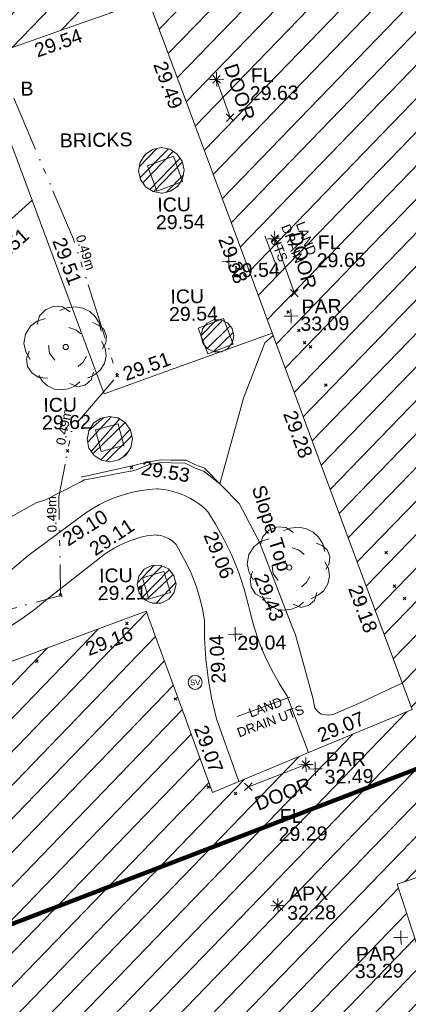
# Model space of a CAD drawing. Header units: millimetres. Extents: x -290717 to 520720, y -88450 to 287762.
# Tile 351 of 381: x 380200 to 390622, y 111402 to 137820. Entities that reach past the tile are written whole.
import ezdxf

# ---------------------------------------------------------------- set-up
doc = ezdxf.new("R2010")
doc.units = ezdxf.units.MM
for name, pattern in [('IMPORT-HIDDEN2 _3_', [4762.5, 3175, -1587.5]), ('IMPORT-UG_DRAINAGE_UNIDENTIFIED_QLB2 _2_', [2700, 1500, -300.0000000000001, 0, -250, 150, -300.0000000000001, 0, -200]), ('IMPORT-UG_ELEC_STREET LIGHTING_QLB2 _2_', [2700, 1500, -300.0000000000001, 0, -250, 150, -300.0000000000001, 0, -200])]:
    doc.linetypes.add(name, pattern=pattern)
for name, color, linetype, lineweight, true_color in [('00_TOPO_APEX_BUILDING', 7, 'Continuous', 9, 0x666666), ('00_TOPO_LEVEL_FLOOR', 7, 'Continuous', 9, 0x666666), ('00_TOPO_SERV_STOP_VALVE', 7, 'Continuous', 9, 0x666666), ('00_TOPO_TREE', 7, 'Continuous', 9, 0x666666), ('00_UAV_APEX_BUILDING', 7, 'Continuous', 9, 0x666666), ('00_UAV_BUILDING_HATCH', 7, 'Continuous', 9, 0x999999), ('00_UAV_BUILDING_OUTLINE', 5, 'Continuous', 9, 0x0000ff), ('00_UAV_CONCRETE', 9, 'Continuous', 9, 0x808080), ('00_UAV_FOOTPATH', 7, 'Continuous', 9, 0xa50000), ('00_UAV_FURN_BOLLARD', 7, 'Continuous', 9, 0xff9f7f), ('00_UAV_INT_DOOR', 7, 'Continuous', 9, 0x7f4f3f), ('00_UAV_LEVEL_FLOOR', 7, 'Continuous', 9, 0x666666), ('00_UAV_LEVEL_SPOT', 7, 'Continuous', 9, 0x666666), ('00_UAV_PARAPET', 7, 'Continuous', 9, 0x666666), ('00_UAV_SERV_IC', 5, 'Continuous', 9, 0x0000ff), ('00_UAV_SLOPE_TOP', 40, 'Continuous', 9, 0xffbf00), ('01_DTM_CONTOUR_MNR', 7, 'Continuous', 9, 0xa5a552), ('12333-PUM-2D-U-0001-C01 - Rev2_REVIT IMPORT_dwg', 7, 'Continuous', 9, 0x767676), ('A_RHA_Line', 7, 'Continuous', 9, 0x00a600), ('PUM-CHAMBER EXTENTS', 6, 'IMPORT-HIDDEN2 _3_', 9, 0xff00ff), ('PUM-ELECTRIC-SL-QLB2', 7, 'IMPORT-UG_ELEC_STREET LIGHTING_QLB2 _2_', 9, 0xff7f7f), ('PUM-UNIDENTIFIED-QLB2', 150, 'IMPORT-UG_DRAINAGE_UNIDENTIFIED_QLB2 _2_', 9, 0x007fff)]:
    doc.layers.add(name, color=color, linetype=linetype, lineweight=lineweight, true_color=true_color)
doc.layers.add('00_UAV_SURVEY_TEXT', color=7, linetype='Continuous', lineweight=9)
doc.layers.add('GEN-TEXT', color=7, linetype='Continuous', lineweight=9)
doc.styles.add('Arial_1', font='arial.ttf', dxfattribs={"height": 250})
doc.styles.add('Swis721 Lt BT', font='swissl.ttf', dxfattribs={"height": 399.9999999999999})
doc.styles.add('Swis721 Lt BT_2', font='swissl.ttf', dxfattribs={"height": 375})
pattern_1 = [(45, (-533641079.65, -725615854.3560001), (-265.1650429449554, 265.1650429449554), []), (45, (-533640902.873, -725615854.3560001), (-265.1650429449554, 265.1650429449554), [])]

# ---------------------------------------------------------------- blocks, each defined once
blk = doc.blocks.new('12333-PUM-2D-U-0001-C01 - Rev2_REVIT IMPORT_dwg_CONIFEROUS_TREE-2077251-Site Location Plan Existing')
at = {"layer": '00_TOPO_TREE', "color": 254, "true_color": 0xcccccc, "flags": 128}
for points in [[(-1889.403682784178, 1545.875740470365), (-1717.639711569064, 2118.422311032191), (-1316.857112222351, 2519.204910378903), (-744.3105416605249, 2748.223538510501), (-171.763971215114, 2690.968881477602), (343.5279423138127, 2347.440939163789)], [(-343.5279423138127, 2461.950253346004), (114.5093140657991, 2633.714224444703), (687.0558846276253, 2690.968881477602), (1202.347798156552, 2576.459567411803), (1660.385054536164, 2347.440939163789), (2003.912996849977, 2003.912996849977), (2290.18628213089, 1545.875740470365), (2404.695596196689, 1030.583826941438)], [(-2404.695596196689, -801.5651986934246), (-2690.968881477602, -286.2732852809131), (-2805.478195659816, 286.2732852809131), (-2690.968881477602, 916.0745128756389), (-2347.440939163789, 1431.36642628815), (-1889.403682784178, 1774.894368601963), (-1316.857112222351, 1946.658339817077)], [(1832.149025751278, 1603.130397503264), (2232.93162509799, 1431.36642628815), (2576.459567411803, 1145.093141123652), (2748.223538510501, 687.0558846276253), (2690.968881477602, 229.0186282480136), (2461.950253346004, -171.763971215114)], [(229.0186282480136, 1316.857112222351), (687.0558846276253, 1145.093141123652), (1030.583826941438, 858.8198558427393)], [(-744.3105416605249, -858.8198558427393), (-1087.838483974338, -400.7825993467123), (-1145.093141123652, 114.5093140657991)], [(2404.695596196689, 343.5279423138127), (2633.714224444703, -114.5093140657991), (2690.968881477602, -629.8012275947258), (2576.459567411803, -1145.093141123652), (2290.18628213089, -1603.130397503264), (1889.403682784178, -1889.403682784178), (1431.36642628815, -2118.422311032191)], [(-1259.602455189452, -2061.167653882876), (-1832.149025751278, -2003.912996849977), (-2290.18628213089, -1717.639711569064), (-2576.459567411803, -1259.602455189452), (-2633.714224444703, -744.3105416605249), (-2461.950253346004, -229.0186282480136)], [(1374.111769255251, -629.8012275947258), (1145.093141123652, -1030.583826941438), (801.5651986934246, -1316.857112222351)], [(916.0745128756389, -2347.440939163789), (572.5465705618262, -2633.714224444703), (114.5093140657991, -2805.478195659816), (-343.5279423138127, -2862.732852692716), (-801.5651986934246, -2805.478195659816), (-1259.602455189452, -2576.459567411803), (-1603.130397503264, -2290.18628213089), (-1832.149025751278, -1889.403682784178)], [(1832.149025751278, -1717.639711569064), (1660.385054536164, -2232.93162509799), (1259.602455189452, -2576.459567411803), (744.3105416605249, -2690.968881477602), (229.0186282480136, -2461.950253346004)]]:
    blk.add_lwpolyline(points, dxfattribs=at)
at = {"layer": '00_TOPO_TREE', "color": 254, "true_color": 0xcccccc}
blk.add_circle((0, 0), 176.6246020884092, dxfattribs=at)
blk = doc.blocks.new('12333-PUM-2D-U-0001-C01 - Rev2_REVIT IMPORT_dwg_MSL_Apex_SYM-2077252-Site Location Plan Existing')
at = {"layer": '00_TOPO_APEX_BUILDING', "color": 254, "true_color": 0xcccccc, "flags": 128}
for points in [[(0, -500.8627267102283), (0, 0), (-500.8627267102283, 0)], [(354.163430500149, 354.1634305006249), (0, 0), (-354.1634305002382, 354.1634305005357)], [(354.1634305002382, -354.1634305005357), (0, 0), (-354.163430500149, -354.1634305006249)], [(500.8627267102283, 0), (0, 0), (0, 500.8627267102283)]]:
    blk.add_lwpolyline(points, dxfattribs=at)
blk = doc.blocks.new('12333-PUM-2D-U-0001-C01 - Rev2_REVIT IMPORT_dwg_MSL_Parapet_SYM-V111-Site Location Plan Existing')
at = {"layer": '00_UAV_PARAPET', "color": 254, "true_color": 0xcccccc, "flags": 128}
for points in [[(0, -500.0000000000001), (0, 0), (-500.0000000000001, 0)], [(500.0000000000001, 0), (0, 0), (0, 500.0000000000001)]]:
    blk.add_lwpolyline(points, dxfattribs=at)
blk = doc.blocks.new('12333-PUM-2D-U-0001-C01 - Rev2_REVIT IMPORT_dwg_MSL_Sluice_Valve_SYM-2077246-Site Location Plan Existing')
at = {"layer": '00_TOPO_SERV_STOP_VALVE', "color": 254, "true_color": 0xcccccc}
blk.add_circle((0, 0), 500.0000000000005, dxfattribs=at)
at = {"layer": '00_TOPO_SERV_STOP_VALVE', "insert": (0, 198.9876086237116), "char_height": 399.9999999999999, "width": 785.1100955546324, "attachment_point": 2, "line_spacing_factor": 1.005061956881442, "style": 'Swis721 Lt BT'}
blk.add_mtext('SV', dxfattribs=at)
blk = doc.blocks.new('12333-PUM-2D-U-0001-C01 - Rev2_REVIT IMPORT_dwg_MSL_FLlvl_SYM-V141-Site Location Plan Existing')
at = {"layer": '00_TOPO_LEVEL_FLOOR', "color": 254, "true_color": 0xcccccc, "flags": 128}
for points in [[(0, -38.9261101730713), (0, 0), (-38.9261101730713, 0)], [(38.9261101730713, 0), (0, 0), (0, 38.9261101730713)]]:
    blk.add_lwpolyline(points, dxfattribs=at)
blk = doc.blocks.new('12333-PUM-2D-U-0001-C01 - Rev2_REVIT IMPORT_dwg_MSL_Node_Linework-V165-Site Location Plan Existing')
at = {"layer": '00_UAV_INT_DOOR', "color": 9, "true_color": 0xd4c4bf, "flags": 128}
for points in [[(530.3860888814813, 530.3860888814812), (0, 0), (-530.3860888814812, 530.3860888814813)], [(530.3860888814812, -530.3860888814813), (0, 0), (-530.3860888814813, -530.3860888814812)]]:
    blk.add_lwpolyline(points, dxfattribs=at)
blk = doc.blocks.new('12333-PUM-2D-U-0001-C01 - Rev2_REVIT IMPORT_dwg_UAV-2077255-Site Location Plan Existing')
at = {"layer": '00_UAV_LEVEL_SPOT', "color": 254, "true_color": 0xcccccc, "flags": 128}
for points in [[(0, -500.0000000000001), (0, 0), (-500.0000000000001, 0)], [(500.0000000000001, 0), (0, 0), (0, 500.0000000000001)]]:
    blk.add_lwpolyline(points, dxfattribs=at)
blk = doc.blocks.new('12333-PUM-2D-U-0001-C01 - Rev2_REVIT IMPORT_dwg_MGS62954_T2_Galway_ITM_3d_Rev1-2077680-Site Location Plan Existing')
at = {"layer": '00_UAV_BUILDING_HATCH', "true_color": 0xcccccc}
h = blk.add_hatch(dxfattribs=at)
h.set_pattern_fill('FP_1', color=254, style=0, pattern_type=2)
h.set_pattern_definition([(45, (0, 0), (-441.9417382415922, 441.9417382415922), [])])
h.paths.add_polyline_path([(534258130.3624688, 725648483.3139625), (534277656.3624687, 725655386.3139623), (534278388.3624687, 725653331.3139625), (534295255.4606528, 725659853.892727), (534294221.4606528, 725663214.8927271), (534296151.4606527, 725663830.8927269), (534296560.4606526, 725662667.892727), (534309422.4606529, 725667184.8927269), (534307379.4606526, 725673087.8927273), (534303370.4606528, 725671653.8927271), (534300995.5869049, 725678397.3035644), (534310510.4335188, 725681741.4081918), (534314220.5869049, 725671576.3035644), (534326500.5869049, 725675858.3035647), (534324518.5869049, 725681362.3035645), (534326113.5869048, 725681952.3035645), (534324160.5869049, 725687672.3035644), (534318720.5869049, 725685739.3035644), (534311382.5869049, 725706099.3035645), (534306310.324325, 725704323.4114221), (534306355.1088055, 725704192.7557818), (534273124.3649247, 725692215.3564034), (534273147.722073, 725692180.3999606), (534273192.9489231, 725691953.0292308), (534273147.722073, 725691725.6585009), (534273018.9269006, 725691532.9029037), (534272826.1713033, 725691404.1077312), (534272598.8005735, 725691358.8808811), (534272359.2318197, 725691412.2581903), (534272168.7586477, 725691547.7426457), (534272046.0540514, 725691744.8881879), (534272030.8694313, 725691821.2264285), (534266685.9286339, 725689894.7426034), (534268524.9398829, 725684612.5737505), (534268047.9286339, 725684437.7426035), (534269413.1688387, 725680562.3524156), (534277645.4188778, 725683533.3784788), (534277949.5529158, 725682690.6704742), (534281834.7170619, 725684092.8295298), (534281561.9286339, 725684932.7426034), (534287959.9286339, 725687070.7426034), (534294707.928634, 725667896.7426034), (534289312.3624687, 725665760.3139626), (534287625.3624685, 725670664.3139626), (534264563.3624687, 725662495.3139625), (534260945.3624687, 725672663.3139623), (534250837.3624687, 725669091.3139623), (534258126.7857321, 725648493.4208302)])
h.paths.add_polyline_path([(534297904.5869049, 725687834.3035645), (534296489.5869049, 725693151.3035643), (534301799.5869049, 725695024.3035643), (534303779.5869048, 725689436.3035644), (534301175.8806049, 725688726.3227148)])
at = {"layer": '00_UAV_BUILDING_OUTLINE', "color": 254, "true_color": 0xcccccc, "flags": 128}
for points in [[(534296151.4606526, 725663830.8927269), (534294221.4606527, 725663214.892727), (534294363.7560819, 725662752.363774), (534295255.4606527, 725659853.892727)], [(534281162.9478665, 725668375.203526), (534285875.9959567, 725670044.6549981), (534287625.3624685, 725670664.3139625), (534288647.6152982, 725667692.6910361), (534289312.3624686, 725665760.3139623), (534292059.5377418, 725666848.0856171), (534294707.928634, 725667896.7426034), (534293994.0562722, 725669925.1641599), (534292334.5241311, 725674640.6160383), (534290674.9919897, 725679356.067917), (534289015.4598486, 725684071.5197952), (534287959.9286339, 725687070.7426034), (534286233.9834566, 725686493.9888072), (534281561.928634, 725684932.7426035)]]:
    blk.add_lwpolyline(points, dxfattribs=at)
at = {"layer": '00_UAV_CONCRETE', "color": 254, "true_color": 0xcccccc, "flags": 128}
blk.add_lwpolyline([(534283397.25295, 725685546.0472904), (534284235.9286339, 725683218.7426034), (534285074.6359953, 725680836.0675414), (534285404.9286339, 725679897.7426034), (534286598.928634, 725676512.7426034), (534286992.4747527, 725676646.837158), (534288805.9286339, 725677264.7426034), (534291131.4033198, 725678059.205018)], dxfattribs=at)
at = {"layer": '00_UAV_FOOTPATH', "color": 254, "true_color": 0xcccccc, "flags": 128}
for points in [[(534291909.8780386, 725666788.8263538), (534291365.928634, 725668317.7426035), (534291163.1180981, 725668645.1155957), (534290960.00868, 725669021.4237056), (534290780.9286339, 725669409.7426035), (534290630.4928401, 725669797.4464226), (534290500.7898878, 725670204.9244875), (534290396.928634, 725670619.7426034), (534290368.8814144, 725670760.909599), (534290261.2613835, 725671205.6436507), (534290183.6130199, 725671456.4330459), (534290125.928634, 725671642.7426035), (534290100.4866414, 725671715.369041), (534289933.4652221, 725672141.3670375), (534289740.0247458, 725672556.0370628), (534289520.9286339, 725672957.7426034), (534289428.928634, 725673122.7426034), (534289326.928634, 725673289.7426035), (534289251.9286339, 725673375.7426034), (534289181.4580896, 725673438.841316), (534289078.8236868, 725673521.2060578), (534288971.2200846, 725673596.963804), (534288859.0719454, 725673665.8155735), (534288742.8218665, 725673727.4896396), (534288622.9286339, 725673781.7426034), (534288517.071573, 725673822.3697383), (534288391.6662362, 725673862.2604996), (534288264.0035968, 725673894.1982795), (534288134.5874806, 725673918.057034), (534288003.9286339, 725673933.7426034), (534287960.8239387, 725673932.705673), (534287731.6991641, 725673918.627244), (534287503.9105067, 725673890.1897316), (534287278.3569444, 725673847.5053663), (534287055.9286339, 725673790.7426035), (534286843.5413876, 725673722.283309), (534286629.8338442, 725673638.4653486), (534286584.7028201, 725673617.4054981), (534286421.8109774, 725673541.393976), (534286220.2937582, 725673431.4522878), (534286026.0774825, 725673309.0741735), (534285839.9286339, 725673174.7426035), (534284469.9286339, 725672199.7426034), (534283568.5874998, 725671465.5371493)], [(534284000.7308818, 725681083.3891753), (534284757.5401483, 725681736.901851), (534282965.3797693, 725680189.3527172)], [(534283920.3624686, 725670289.3139626), (534284296.0484375, 725670522.2122712), (534284656.3692702, 725670778.2405257), (534284929.3624686, 725670996.3139623), (534285806.3245414, 725671661.0382854), (534286139.9263756, 725671913.9035578), (534286557.3624685, 725672230.3139625), (534286790.9286339, 725672360.7426034), (534286912.3554633, 725672426.2641684), (534287063.9321276, 725672497.1616863), (534287219.6613818, 725672558.4017271), (534287378.9286339, 725672609.7426035), (534287512.9933579, 725672644.6066298), (534287677.0946372, 725672677.3589336), (534287842.9286339, 725672699.7426034), (534287885.3103929, 725672700.0838007), (534287934.0877874, 725672697.6122334), (534287982.61374, 725672692.0827852), (534288030.6967407, 725672683.5172786), (534288078.1470279, 725672671.9495174), (534288124.7773373, 725672657.4251541), (534288170.40364, 725672640.0015104), (534288214.8458698, 725672619.7473485), (534288257.9286339, 725672596.7426034), (534288273.1559215, 725672587.7543128), (534288314.1147646, 725672561.15138), (534288353.322373, 725672532.029115), (534288390.6240116, 725672500.5024499), (534288425.8724684, 725672466.6958063), (534288458.9286339, 725672430.7426034), (534288649.9286339, 725672067.7426035), (534288715.0250261, 725671940.95484), (534288842.3580851, 725671662.0712196), (534288951.928634, 725671375.7426035), (534288984.5796513, 725671278.3717761), (534289069.7768709, 725670983.8701371), (534289136.3140625, 725670684.600052), (534289183.9286338, 725670381.7426034), (534289180.7213876, 725670170.2051617), (534289176.9479397, 725669921.3232738), (534289200.8119203, 725669343.2133387), (534289260.9286339, 725668767.7426034), (534289335.9314023, 725668305.6817849), (534289460.9286339, 725667740.7426034), (534290026.7781575, 725666043.1940333)]]:
    blk.add_lwpolyline(points, dxfattribs=at)
at = {"layer": '00_UAV_INT_DOOR', "color": 254, "true_color": 0xcccccc}
for p, q in [((534289759.854, 725684894.3760002), (534290102.854, 725683862.3760002)), ((534291242.854, 725680592.376), (534291746.8540001, 725679121.376)), ((534291834.776, 725666468.8915), (534290278.7760001, 725665900.8915))]:
    blk.add_line(p, q, dxfattribs=at)
at = {"layer": '00_UAV_SERV_IC', "color": 254, "true_color": 0xcccccc, "flags": 128}
for points in [[(534287865.9286339, 725682609.7426034), (534288565.9286339, 725682849.7426034), (534288800.1779252, 725682166.515504), (534288100.177925, 725681926.5155039)], [(534289144.9286338, 725678229.7426034), (534289831.9286339, 725678475.7426035), (534290079.7926107, 725677783.5371072), (534289392.7926107, 725677537.5371071)], [(534286347.9286339, 725675550.7426034), (534286958.9286339, 725675701.7426034), (534287103.52345, 725675116.6602682), (534286492.5234501, 725674965.660268)], [(534288278.929, 725671150.7425001), (534287697.9290001, 725670984.7425001), (534287535.7148393, 725671552.4920629), (534288116.7148393, 725671718.4920627)]]:
    blk.add_lwpolyline(points, close=True, dxfattribs=at)
at = {"layer": '00_UAV_SLOPE_TOP', "color": 254, "true_color": 0xcccccc, "flags": 128}
blk.add_lwpolyline([(534294456.4256316, 725668611.3719108), (534294021.9290001, 725668419.7425002), (534293333.9290001, 725668112.7425001), (534292591.929, 725667804.7425002), (534292464.9290001, 725667785.7425001), (534292395.929, 725667795.7425002), (534292264.929, 725667812.7425002), (534292184.929, 725667876.7425001), (534292100.9290001, 725667976.7425001), (534292049.929, 725668258.7425002), (534291612.929, 725669957.7425001), (534291490.6876655, 725670288.482041), (534290688.929, 725672457.7425001), (534290163.929, 725673503.7425001), (534289255.929, 725674467.7425001), (534289084.7692671, 725674537.2556485), (534288994.9290001, 725674573.7425001), (534288762.9290001, 725674693.7425001), (534288355.9290001, 725674703.7425001), (534288091.929, 725674712.7425), (534287757.9290001, 725674668.7425001), (534287345.929, 725674572.7425002), (534285940.9290001, 725674282.7425002)], dxfattribs=at)
at = {"layer": '01_DTM_CONTOUR_MNR', "color": 254, "true_color": 0xcccccc, "flags": 128}
blk.add_lwpolyline([(534291153.1554294, 725677997.3978231), (534290930.7530267, 725677807.2953995), (534290334.4050687, 725676326.7923495), (534289660.0000001, 725674040.0000001), (534289243.2476622, 725674381.5848838), (534288967.7321084, 725674495.1798841), (534288737.5757576, 725674608.7121215), (534288362.6254066, 725674626.4886149), (534288093.6035477, 725674638.8299338), (534287781.4838827, 725674590.5096346), (534287756.5500377, 725674583.7509407), (534287416.4169467, 725674456.3920652), (534287377.5948304, 725674444.9034355), (534287337.2191154, 725674438.5394728), (534287296.0954661, 725674425.0153916), (534287259.2743765, 725674418.7906275), (534286042.9048491, 725674215.9703163), (534286016.8683009, 725674208.7018659), (534285994.8213655, 725674195.4837284), (534285971.4279588, 725674184.5936966), (534285950.4268894, 725674167.6213034), (534285928.9036791, 725674156.8308372), (534284970, 725673690.0000002), (534284725.0985916, 725673617.1901408), (534284544.4421836, 725673518.9667125), (534282807.4444754, 725672593.1762857)], dxfattribs=at)
for name, p, xscale, yscale, zscale in [('12333-PUM-2D-U-0001-C01 - Rev2_REVIT IMPORT_dwg_MSL_FLlvl_SYM-V141-Site Location Plan Existing', (534289759.854, 725684894.3760002), 4.94, 4.94, 4.94), ('12333-PUM-2D-U-0001-C01 - Rev2_REVIT IMPORT_dwg_MSL_Node_Linework-V165-Site Location Plan Existing', (534289759.854, 725684894.3760002), 0.19, 0.19, 0.19), ('12333-PUM-2D-U-0001-C01 - Rev2_REVIT IMPORT_dwg_MSL_Node_Linework-V165-Site Location Plan Existing', (534290102.854, 725683862.3760002), 0.19, 0.19, 0.19), ('12333-PUM-2D-U-0001-C01 - Rev2_REVIT IMPORT_dwg_MSL_FLlvl_SYM-V141-Site Location Plan Existing', (534291242.854, 725680592.376), 4.94, 4.94, 4.94), ('12333-PUM-2D-U-0001-C01 - Rev2_REVIT IMPORT_dwg_MSL_Node_Linework-V165-Site Location Plan Existing', (534291242.854, 725680592.376), 0.19, 0.19, 0.19), ('12333-PUM-2D-U-0001-C01 - Rev2_REVIT IMPORT_dwg_UAV-2077255-Site Location Plan Existing', (534290000, 725680000), 0.375, 0.375, 0.375), ('12333-PUM-2D-U-0001-C01 - Rev2_REVIT IMPORT_dwg_MSL_Node_Linework-V165-Site Location Plan Existing', (534291746.8540001, 725679121.376), 0.19, 0.19, 0.19), ('12333-PUM-2D-U-0001-C01 - Rev2_REVIT IMPORT_dwg_CONIFEROUS_TREE-2077251-Site Location Plan Existing', (534285587.9286339, 725677783.7426034), 0.4, 0.4, 0.4), ('12333-PUM-2D-U-0001-C01 - Rev2_REVIT IMPORT_dwg_MSL_Parapet_SYM-V111-Site Location Plan Existing', (534291645.587, 725678509.3034999), 0.375, 0.375, 0.375), ('12333-PUM-2D-U-0001-C01 - Rev2_REVIT IMPORT_dwg_CONIFEROUS_TREE-2077251-Site Location Plan Existing', (534291475.929, 725671763.7425001), 0.4, 0.4, 0.4), ('12333-PUM-2D-U-0001-C01 - Rev2_REVIT IMPORT_dwg_UAV-2077255-Site Location Plan Existing', (534290000, 725670000.0000001), 0.375, 0.375, 0.375), ('12333-PUM-2D-U-0001-C01 - Rev2_REVIT IMPORT_dwg_MSL_Sluice_Valve_SYM-2077246-Site Location Plan Existing', (534288900.9286339, 725668726.7426033), 0.375, 0.375, 0.375), ('12333-PUM-2D-U-0001-C01 - Rev2_REVIT IMPORT_dwg_MSL_FLlvl_SYM-V141-Site Location Plan Existing', (534291834.776, 725666468.8915), 4.94, 4.94, 4.94), ('12333-PUM-2D-U-0001-C01 - Rev2_REVIT IMPORT_dwg_MSL_Node_Linework-V165-Site Location Plan Existing', (534291834.776, 725666468.8915), 0.19, 0.19, 0.19), ('12333-PUM-2D-U-0001-C01 - Rev2_REVIT IMPORT_dwg_MSL_Parapet_SYM-V111-Site Location Plan Existing', (534292081.854, 725666348.376), 0.375, 0.375, 0.375), ('12333-PUM-2D-U-0001-C01 - Rev2_REVIT IMPORT_dwg_MSL_Node_Linework-V165-Site Location Plan Existing', (534290278.7760001, 725665900.8915), 0.19, 0.19, 0.19), ('12333-PUM-2D-U-0001-C01 - Rev2_REVIT IMPORT_dwg_MSL_Apex_SYM-2077252-Site Location Plan Existing', (534291015.3625, 725662698.314), 0.375, 0.375, 0.375), ('12333-PUM-2D-U-0001-C01 - Rev2_REVIT IMPORT_dwg_MSL_Parapet_SYM-V111-Site Location Plan Existing', (534294299.854, 725661788.376), 0.375, 0.375, 0.375)]:
    blk.add_blockref(name, p, dxfattribs=dict(xscale=xscale, yscale=yscale, zscale=zscale))
at = {"layer": '00_UAV_APEX_BUILDING', "char_height": 375, "attachment_point": 1, "line_spacing_factor": 1.005061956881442, "style": 'Swis721 Lt BT_2'}
for s, insert, width in [('APX', (534291320.9508175, 725663198.0907457), 1130.237340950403), ('32.28', (534291261.371278, 725662686.0843673), 1495.902363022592)]:
    blk.add_mtext(s, dxfattribs=dict(at, insert=insert, width=width))
at = {"layer": '00_UAV_BUILDING_OUTLINE', "color": 251, "true_color": 0x666666, "char_height": 375, "width": 1495.902363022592, "attachment_point": 1, "line_spacing_factor": 1.005061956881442, "style": 'Swis721 Lt BT_2'}
for s, insert, rotation in [('29.54', (534284848.483703, 725685916.1868576), 18.477923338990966), ('29.49', (534288416.7208253, 725685444.7778609), 289.3887503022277), ('29.38', (534290075.9149053, 725680730.2865614), 289.3887502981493), ('29.28', (534291735.4470467, 725676014.8346826), 289.3887502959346), ('29.18', (534293394.9791879, 725671299.3828044), 289.3887502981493), ('29.16', (534285933.8114747, 725669833.705281), 19.505115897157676), ('29.07', (534292109.6603828, 725667400.5709882), 21.601586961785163), ('29.07', (534289197.2344238, 725667617.3837907), 288.9834677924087)]:
    blk.add_mtext(s, dxfattribs=dict(at, insert=insert, rotation=rotation))
at = {"layer": '00_UAV_CONCRETE', "color": 251, "true_color": 0x666666, "char_height": 375, "width": 1495.902363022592, "attachment_point": 1, "line_spacing_factor": 1.005061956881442, "style": 'Swis721 Lt BT_2'}
for insert, rotation in [((534285624.7785836, 725680764.6847903), 289.3923854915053), ((534287069.3907875, 725677196.2334523), 18.815723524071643)]:
    blk.add_mtext('29.51', dxfattribs=dict(at, insert=insert, rotation=rotation))
at = {"layer": '00_UAV_FOOTPATH', "color": 251, "true_color": 0x666666, "char_height": 375, "width": 1495.902363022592, "attachment_point": 1, "line_spacing_factor": 1.005061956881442, "style": 'Swis721 Lt BT_2'}
for s, insert, rotation in [('29.51', (534283455.9583956, 725680171.1547645), 40.8109498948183), ('29.10', (534285362.6855273, 725672745.5463377), 31.346374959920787), ('29.11', (534286080.2845761, 725672465.4425141), 32.95720511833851), ('29.06', (534289535.4599317, 725672810.4911628), 291.39994403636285), ('29.04', (534289346.4866159, 725668678.2311172), 92.17990165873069)]:
    blk.add_mtext(s, dxfattribs=dict(at, insert=insert, rotation=rotation))
at = {"layer": '00_UAV_FURN_BOLLARD', "color": 251, "true_color": 0x666666, "insert": (534284495.6869537, 725684920.9399534), "char_height": 375, "width": 398.9072968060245, "attachment_point": 1, "line_spacing_factor": 1.005061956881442, "style": 'Swis721 Lt BT_2'}
blk.add_mtext('B', dxfattribs=at)
at = {"layer": '00_UAV_INT_DOOR', "color": 251, "true_color": 0x666666, "char_height": 375, "width": 1790.333939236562, "attachment_point": 1, "line_spacing_factor": 1.005061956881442, "style": 'Swis721 Lt BT_2'}
for insert, rotation in [((534290314.4175421, 725685346.7241925), 287.6106478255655), ((534291972.6588455, 725680801.1471882), 284.19913993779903), ((534290404.1349671, 725665599.8802496), 20.16401342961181)]:
    blk.add_mtext('DOOR', dxfattribs=dict(at, insert=insert, rotation=rotation))
at = {"layer": '00_UAV_LEVEL_FLOOR', "char_height": 375, "attachment_point": 1, "line_spacing_factor": 1.005061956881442, "style": 'Swis721 Lt BT_2'}
for s, insert, width in [('FL', (534290679.9924284, 725685172.5482562), 683.841080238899), ('29.63', (534290642.3964763, 725684691.6234018), 1495.902363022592), ('FL', (534292396.3333266, 725680658.6182204), 683.841080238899), ('29.65', (534292358.7373745, 725680177.6933659), 1495.902363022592), ('FL', (534291106.8335351, 725665284.7343751), 683.841080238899), ('29.29', (534291069.2375829, 725664803.8095205), 1495.902363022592)]:
    blk.add_mtext(s, dxfattribs=dict(at, insert=insert, width=width))
at = {"layer": '00_UAV_LEVEL_SPOT', "char_height": 375, "width": 1495.902363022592, "attachment_point": 1, "line_spacing_factor": 1.005061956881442, "style": 'Swis721 Lt BT_2'}
for s, insert in [('29.54', (534290051.8765643, 725679949.1441548)), ('29.04', (534290051.8765643, 725669949.1441548))]:
    blk.add_mtext(s, dxfattribs=dict(at, insert=insert))
at = {"layer": '00_UAV_PARAPET', "char_height": 375, "attachment_point": 1, "line_spacing_factor": 1.005061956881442, "style": 'Swis721 Lt BT_2'}
for s, insert, width in [('PAR', (534291929.0333006, 725678944.3077269), 1168.228512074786), ('33.09', (534291891.7434732, 725678482.175037), 1495.902363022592), ('PAR', (534292365.3333006, 725666783.4077269), 1168.228512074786), ('32.49', (534292328.0434732, 725666321.275037), 1495.902363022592), ('PAR', (534293083.7616141, 725661551.7238001), 1168.228512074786), ('33.29', (534293046.4717867, 725661089.59111), 1495.902363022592)]:
    blk.add_mtext(s, dxfattribs=dict(at, insert=insert, width=width))
at = {"layer": '00_UAV_SERV_IC', "color": 251, "true_color": 0x666666, "char_height": 375, "attachment_point": 1, "line_spacing_factor": 1.005061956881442, "style": 'Swis721 Lt BT_2'}
for s, insert, width in [('ICU', (534288110.1966856, 725681744.1764771), 1021.012723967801), ('29.54', (534288065.368535, 725681273.7974762), 1495.902363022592), ('ICU', (534288418.422269, 725679274.7710164), 1021.012723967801), ('29.54', (534288373.5941185, 725678804.3920155), 1495.902363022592), ('ICU', (534284960.8956807, 725676425.7187864), 1021.012723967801), ('29.62', (534284916.0675301, 725675955.3397856), 1495.902363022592), ('ICU', (534286375.6263096, 725671821.7920794), 1021.012723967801), ('29.21', (534286330.798159, 725671351.4130787), 1495.902363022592)]:
    blk.add_mtext(s, dxfattribs=dict(at, insert=insert, width=width))
at = {"layer": '00_UAV_SLOPE_TOP', "color": 251, "true_color": 0x666666, "char_height": 375, "attachment_point": 1, "line_spacing_factor": 1.005061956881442, "style": 'Swis721 Lt BT_2'}
for s, insert, width, rotation in [('29.53', (534287596.8896849, 725674696.0583445), 1495.902363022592, 349.73447509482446), ('Slope Top', (534290868.3867447, 725674024.0448866), 2763.857699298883, 286.48885577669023), ('29.43', (534290871.175741, 725671650.5425842), 1495.902363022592, 290.28431247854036)]:
    blk.add_mtext(s, dxfattribs=dict(at, insert=insert, width=width, rotation=rotation))
at = {"layer": '00_UAV_SURVEY_TEXT', "color": 251, "true_color": 0x666666, "insert": (534285524.0619178, 725683514.1196872), "char_height": 375, "width": 2165.496754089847, "attachment_point": 1, "line_spacing_factor": 1.005061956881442, "style": 'Swis721 Lt BT_2'}
blk.add_mtext('BRICKS', dxfattribs=at)
blk = doc.blocks.new('12333-PUM-2D-U-0001-C01 - Rev2_REVIT IMPORT_dwg-1620468-Site Location Plan Existing')
at = {"layer": 'PUM-CHAMBER EXTENTS', "true_color": 0xffaaff}
h = blk.add_hatch(dxfattribs=at)
h.set_pattern_fill('FP_3', color=211, style=0, pattern_type=2)
h.set_pattern_definition(pattern_1)
h.paths.add_polyline_path([(647157.4351830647, 66011.40969665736), (647391.3126019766, 66057.93080769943), (647589.584303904, 66190.41172345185), (647722.0652196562, 66388.6834253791), (647768.5863306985, 66622.56084429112), (647722.0652196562, 66856.4382632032), (647589.584303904, 67054.70996513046), (647391.3126019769, 67187.19088088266), (647157.4351830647, 67233.71199192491), (646923.5577641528, 67187.19088088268), (646725.2860622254, 67054.70996513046), (646592.8051464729, 66856.43826320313), (646546.2840354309, 66622.56084429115), (646592.8051464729, 66388.68342537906), (646725.2860622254, 66190.4117234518), (646923.5577641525, 66057.93080769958), (647137.9802112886, 66015.27953114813)])
h = blk.add_hatch(dxfattribs=at)
h.set_pattern_fill('FP_3', color=211, style=0, pattern_type=2)
h.set_pattern_definition(pattern_1)
h.paths.add_polyline_path([(648484.9020952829, 61729.97005109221), (648681.0661985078, 61729.97005109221), (648857.803948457, 61815.08246564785), (648980.1102663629, 61968.44973729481), (649023.7608858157, 62159.69559689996), (648980.1102663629, 62350.941456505), (648857.803948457, 62504.3087281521), (648681.0661985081, 62589.42114270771), (648484.9020952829, 62589.42114270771), (648308.1643453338, 62504.30872815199), (648185.8580274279, 62350.94145650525), (648142.2074079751, 62159.69559689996), (648185.8580274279, 61968.4497372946), (648308.1643453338, 61815.08246564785)])
h = blk.add_hatch(dxfattribs=at)
h.set_pattern_fill('FP_3', color=211, style=0, pattern_type=2)
h.set_pattern_definition(pattern_1)
h.paths.add_polyline_path([(645646.8736217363, 58830.61108132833), (645879.7614476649, 58876.93535012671), (646077.1942132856, 59008.85570654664), (646209.1145697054, 59206.2884721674), (646255.4388385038, 59439.17629809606), (646209.1145697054, 59672.06412402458), (646077.1942132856, 59869.49688964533), (645852.3986024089, 60006.86005444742), (645646.8736217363, 60047.74151486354), (645413.985795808, 60001.4172460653), (645216.5530301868, 59869.49688964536), (645084.6326737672, 59672.06412402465), (645038.3084049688, 59439.17629809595), (645084.6326737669, 59206.28847216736), (645216.5530301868, 59008.85570654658), (645413.9857958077, 58876.93535012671)])
h = blk.add_hatch(dxfattribs=at)
h.set_pattern_fill('FP_3', color=211, style=0, pattern_type=2)
h.set_pattern_definition(pattern_1)
h.paths.add_polyline_path([(646717.2755238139, 55013.31703283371), (646949.7674612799, 55013.31703283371), (647159.2354590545, 55114.19150396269), (647304.1918112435, 55295.96102028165), (647355.926134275, 55522.62389950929), (647304.1918112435, 55749.28677873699), (647159.2354590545, 55931.05629505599), (646949.7674612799, 56031.93076618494), (646717.2755238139, 56031.93076618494), (646507.8075260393, 55931.05629505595), (646362.8511738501, 55749.28677873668), (646311.116850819, 55522.62389950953), (646362.8511738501, 55295.96102028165), (646507.8075260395, 55114.19150396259), (646708.5317382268, 55017.52781804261)])
at = {"layer": 'GEN-TEXT', "color": 253, "true_color": 0xaaaaaa}
for p, q in [((650449.9948137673, 62729.28848222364), (650520.7054918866, 62799.99916034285)), ((650520.7054918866, 62729.28848222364), (650449.9948137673, 62799.99916034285)), ((650731.9948137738, 62232.28848224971), (650802.7054918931, 62302.99916036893)), ((650802.7054918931, 62232.28848224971), (650731.9948137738, 62302.99916036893)), ((650881.9948137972, 61899.28848226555), (650952.7054919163, 61969.99916038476)), ((650952.7054919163, 61899.28848226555), (650881.9948137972, 61969.99916038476)), ((651036.994813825, 61783.28848222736), (651107.7054919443, 61853.99916034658)), ((651107.7054919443, 61783.28848222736), (651036.994813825, 61853.99916034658)), ((645841.9948138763, 61107.28848224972), (645912.7054919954, 61177.99916036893)), ((645912.7054919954, 61107.28848224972), (645841.9948138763, 61177.99916036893)), ((651432.9948137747, 60753.28848231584), (651503.7054918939, 60823.99916043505)), ((651503.7054918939, 60753.28848231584), (651432.9948137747, 60823.99916043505)), ((644475.9948138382, 59108.28848229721), (644546.7054919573, 59178.99916041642)), ((644546.7054919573, 59108.28848229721), (644475.9948138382, 59178.99916041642)), ((646180.9948137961, 58634.28848225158), (646251.7054919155, 58704.9991603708)), ((646251.7054919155, 58634.28848225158), (646180.9948137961, 58704.9991603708)), ((652967.9948138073, 56228.28848229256), (653038.7054919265, 56298.99916041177)), ((653038.7054919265, 56228.28848229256), (652967.9948138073, 56298.99916041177)), ((644220.9948138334, 55237.28848225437), (644291.7054919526, 55307.99916037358)), ((644291.7054919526, 55237.28848225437), (644220.9948138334, 55307.99916037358)), ((653177.9948137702, 55326.28848229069), (653248.7054918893, 55396.99916040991)), ((653248.7054918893, 55326.28848229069), (653177.9948137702, 55396.99916040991)), ((653441.994813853, 54992.28848225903), (653512.7054919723, 55062.99916037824)), ((653512.7054919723, 54992.28848225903), (653441.994813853, 55062.99916037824)), ((645982.9948138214, 54446.28848228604), (646053.7054919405, 54516.99916040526)), ((646053.7054919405, 54446.28848228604), (645982.9948138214, 54516.99916040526)), ((643547.9948137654, 53476.28848231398), (643618.7054918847, 53546.99916043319)), ((643618.7054918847, 53476.28848231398), (643547.9948137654, 53546.99916043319)), ((647250.9948138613, 52401.28848224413), (647321.7054919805, 52471.99916036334)), ((647321.7054919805, 52401.28848224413), (647250.9948138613, 52471.99916036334)), ((648094.9948137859, 50024.28848226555), (648165.7054919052, 50094.99916038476)), ((648165.7054919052, 50024.28848226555), (648094.9948137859, 50094.99916038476)), ((648819.994813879, 49839.28848232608), (648890.7054919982, 49909.9991604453)), ((648890.7054919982, 49839.28848232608), (648819.994813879, 49909.9991604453))]:
    blk.add_line(p, q, dxfattribs=at)
at = {"layer": 'PUM-CHAMBER EXTENTS', "color": 211, "linetype": 'Continuous', "true_color": 0xffaaff, "flags": 128}
for points in [[(647768.586330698, 66622.560844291), (647722.0652196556, 66856.43826320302), (647589.5843039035, 67054.70996513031), (647528.7941370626, 67095.32865602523), (647391.3126019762, 67187.19088088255), (647157.4351830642, 67233.7119919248), (646923.5577641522, 67187.19088088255), (646725.2860622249, 67054.70996513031), (646592.8051464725, 66856.43826320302), (646553.2287908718, 66657.4744875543), (646546.2840354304, 66622.560844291), (646592.8051464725, 66388.68342537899), (646725.2860622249, 66190.41172345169), (646923.5577641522, 66057.93080769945), (647157.4351830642, 66011.40969665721), (647173.7511629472, 66014.65514686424), (647391.3126019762, 66057.93080769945), (647589.5843039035, 66190.41172345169), (647722.0652196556, 66388.68342537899)], [(649023.7608858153, 62159.69559689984), (648980.1102663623, 62350.9414565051), (648937.4948851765, 62404.37945432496), (648857.8039484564, 62504.30872815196), (648681.0661985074, 62589.42114270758), (648484.9020952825, 62589.42114270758), (648308.1643453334, 62504.30872815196), (648185.8580274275, 62350.9414565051), (648173.2305642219, 62295.6169253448), (648142.2074079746, 62159.69559689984), (648185.8580274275, 61968.44973729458), (648308.1643453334, 61815.08246564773), (648484.9020952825, 61729.9700510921), (648647.3501528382, 61729.9700510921), (648681.0661985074, 61729.9700510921), (648857.8039484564, 61815.08246564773), (648980.1102663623, 61968.44973729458)], [(646255.4388385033, 59439.17629809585), (646209.114569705, 59672.06412402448), (646077.1942132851, 59869.49688964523), (645879.7614476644, 60001.41724606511), (645852.3986024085, 60006.86005444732), (645646.8736217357, 60047.74151486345), (645413.9857958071, 60001.41724606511), (645216.5530301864, 59869.49688964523), (645084.6326737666, 59672.06412402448), (645064.6101441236, 59571.40406977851), (645038.3084049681, 59439.17629809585), (645084.6326737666, 59206.28847216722), (645216.5530301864, 59008.85570654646), (645413.9857958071, 58876.93535012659), (645646.8736217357, 58830.61108132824), (645730.2512109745, 58847.1959149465), (645879.7614476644, 58876.93535012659), (646077.1942132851, 59008.85570654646), (646209.114569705, 59206.28847216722)], [(647355.9261342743, 55522.6238995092), (647342.5112916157, 55581.39816543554), (647304.1918112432, 55749.28677873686), (647159.2354590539, 55931.0562950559), (646949.7674612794, 56031.93076618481), (646717.2755238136, 56031.93076618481), (646507.8075260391, 55931.0562950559), (646407.0478409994, 55804.70764648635), (646362.8511738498, 55749.28677873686), (646311.1168508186, 55522.6238995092), (646362.8511738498, 55295.96102028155), (646507.8075260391, 55114.1915039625), (646605.0039973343, 55067.38415034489), (646717.2755238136, 55013.31703283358), (646949.7674612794, 55013.31703283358), (647159.2354590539, 55114.1915039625), (647304.1918112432, 55295.96102028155)]]:
    blk.add_lwpolyline(points, close=True, dxfattribs=at)
at = {"layer": 'PUM-ELECTRIC-SL-QLB2', "color": 254, "true_color": 0xffd4d4, "flags": 128}
blk.add_lwpolyline([(643230.6687243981, 68632.16329889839), (644768.3501528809, 64815.64382137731), (645877.3501529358, 61142.64382130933), (644637.3501528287, 59736.6438213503), (644254.3501529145, 57917.64382133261), (644252.3501529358, 55269.64382128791), (641833.350152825, 54644.6438212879), (636761.3501528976, 53093.64382131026), (631826.3501528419, 51211.64382132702), (626100.350152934, 48738.64382132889), (626960.35015292, 52184.64382132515), (628010.3501528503, 55076.6438213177), (628971.3501528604, 59069.64382133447), (630346.3501528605, 63416.64382128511), (630028.9192318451, 64206.77590218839)], dxfattribs=at)
at = {"layer": 'PUM-UNIDENTIFIED-QLB2', "color": 141, "true_color": 0xaad4ff}
for p, q in [((649900.3501528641, 64815.64382137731), (650242.3501529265, 63881.64382136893)), ((650351.350152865, 52432.64382134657), (648453.3501529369, 51771.6438213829))]:
    blk.add_line(p, q, dxfattribs=at)
blk.add_blockref('12333-PUM-2D-U-0001-C01 - Rev2_REVIT IMPORT_dwg_MGS62954_T2_Galway_ITM_3d_Rev1-2077680-Site Location Plan Existing', (-533641079.6498471, -725615854.3561786))
at = {"layer": 'PUM-ELECTRIC-SL-QLB2', "char_height": 250, "width": 1160.025439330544, "attachment_point": 2, "line_spacing_factor": 0.9417779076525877, "style": 'Arial_1'}
for insert, rotation in [((645204.444185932, 64494.89149469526), 286.8007994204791), ((644297.5286589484, 59808.19502287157), 78.10975451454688), ((643931.1341572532, 57452.47813850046), 89.95672525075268)]:
    blk.add_mtext('0.49m', dxfattribs=dict(at, insert=insert, rotation=rotation))
at = {"layer": 'PUM-UNIDENTIFIED-QLB2', "char_height": 250, "attachment_point": 2, "line_spacing_factor": 0.9417779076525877, "style": 'Arial_1'}
for s, insert, width, rotation in [('LAND\\PDRAIN\\PUTS', (651126.230573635, 64773.38914982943), 1294.698577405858, 290.11106458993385), ('LAND\\PDRAIN UTS', (649653.7927746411, 52289.5181574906), 2243.532050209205, 19.201251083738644)]:
    blk.add_mtext(s, dxfattribs=dict(at, insert=insert, width=width, rotation=rotation))

msp = doc.modelspace()

# ---------------------------------------------------------------- linework, layer by layer
at = {"layer": 'A_RHA_Line', "color": 1, "lineweight": 140, "true_color": 0xff0000}
msp.add_line((333922.8786092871, 95871.96620287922), (493842.3153081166, 157259.2864546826), dxfattribs=at)

# ---------------------------------------------------------------- block references
at = {"layer": '12333-PUM-2D-U-0001-C01 - Rev2_REVIT IMPORT_dwg', "color": 254, "linetype": 'IMPORT-UG_ELEC_STREET LIGHTING_QLB2 _2_', "true_color": 0xffd4d4, "rotation": 0.9999999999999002}
msp.add_blockref('12333-PUM-2D-U-0001-C01 - Rev2_REVIT IMPORT_dwg-1620468-Site Location Plan Existing', (-261895.0770586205, 55869.5817132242), dxfattribs=at)

doc.saveas('drawing.dxf')
